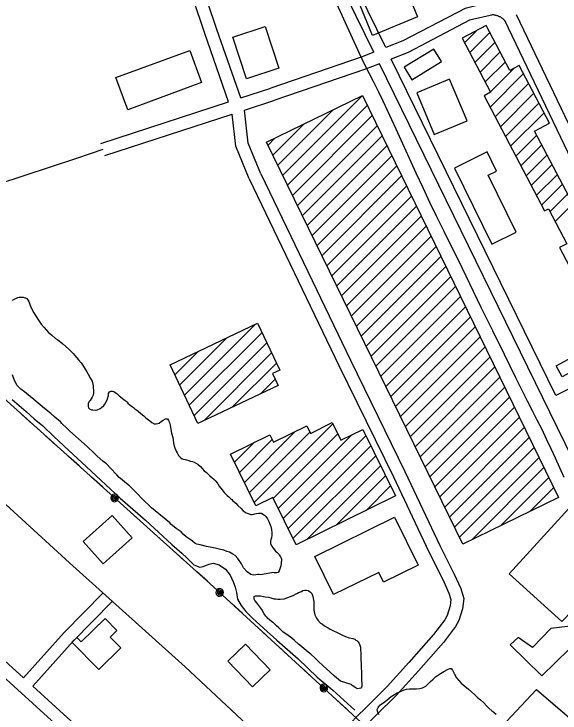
# Model space of a CAD drawing. Extents: x 3625074 to 3663148, y 511451 to 537151.
# Drawn here: x 3640695 to 3641985, y 525903 to 527554 of the extents above; entities that cross this region are included whole.
import ezdxf

# ---------------------------------------------------------------- set-up
doc = ezdxf.new("R2010")
doc.units = 0
for name, color, linetype in [('V-BLDG-OTLN', 7, 'Continuous'), ('V-RAIL-TRAK', 7, 'Continuous'), ('V-ROAD-CNTR', 7, 'Continuous'), ('V-SITE-OTLN', 7, 'Continuous'), ('V-SITE-VEGE', 7, 'Continuous'), ('V-TOPO-SHOR', 7, 'Continuous'), ('V-UTIL-LINE', 7, 'Continuous')]:
    doc.layers.add(name, color=color, linetype=linetype)

msp = doc.modelspace()

# ---------------------------------------------------------------- linework, layer by layer
at = {"layer": 'V-BLDG-OTLN'}
for p, q in [((3641759.5, 527486.4), (3641789, 527516)), ((3641771.7, 527463.3), (3641819.4, 527511)), ((3641783.9, 527440.1), (3641831.6, 527487.8)), ((3641796.1, 527417), (3641843.8, 527464.7)), ((3641808.2, 527393.8), (3641856, 527441.5)), ((3641820.4, 527370.6), (3641875.7, 527425.9)), ((3641819.6, 527334.4), (3641898.6, 527413.4)), ((3641831.8, 527311.3), (3641910.8, 527390.3)), ((3641844, 527288.1), (3641923, 527367.1)), ((3641329.7, 527173.4), (3641518, 527361.7)), ((3641341.3, 527149.6), (3641529.6, 527337.9)), ((3641856.2, 527264.9), (3641935.2, 527343.9)), ((3641318.1, 527197.1), (3641448.9, 527327.9)), ((3641868.4, 527241.8), (3641947.4, 527320.8)), ((3641352.9, 527125.9), (3641541.2, 527314.2)), ((3641306.5, 527220.9), (3641379.8, 527294.2)), ((3641364.5, 527102.1), (3641552.8, 527290.4)), ((3641956, 527294.1), (3641959.6, 527297.6)), ((3641376.1, 527078.4), (3641564.4, 527266.7)), ((3641880.6, 527218.6), (3641930.1, 527268.2)), ((3641294.9, 527244.6), (3641310.6, 527260.4)), ((3641387.7, 527054.6), (3641576, 527242.9)), ((3641892.8, 527195.5), (3641942.3, 527245)), ((3641399.3, 527030.9), (3641587.6, 527219.1)), ((3641905, 527172.3), (3641954.5, 527221.9)), ((3641410.9, 527007.1), (3641599.2, 527195.4)), ((3641917.1, 527149.1), (3641966.7, 527198.7)), ((3641422.5, 526983.3), (3641610.8, 527171.6)), ((3641929.3, 527126), (3641978.9, 527175.5)), ((3641941.5, 527102.8), (3641991.1, 527152.4)), ((3641434.1, 526959.6), (3641622.4, 527147.9)), ((3641445.7, 526935.8), (3641634, 527124.1)), ((3641961.6, 527087.5), (3642003.3, 527129.2)), ((3641973.8, 527064.4), (3642015.5, 527106.1)), ((3641457.3, 526912.1), (3641645.6, 527100.4)), ((3641468.9, 526888.3), (3641657.2, 527076.6)), ((3641480.5, 526864.6), (3641668.8, 527052.9)), ((3641492.1, 526840.8), (3641680.4, 527029.1)), ((3641503.7, 526817.1), (3641692, 527005.4)), ((3641515.3, 526793.3), (3641703.6, 526981.6)), ((3641526.9, 526769.6), (3641715.2, 526957.9)), ((3641538.5, 526745.8), (3641726.8, 526934.1)), ((3641550.1, 526722), (3641738.4, 526910.3)), ((3641561.7, 526698.3), (3641750, 526886.6)), ((3641573.3, 526674.5), (3641761.6, 526862.8)), ((3641584.9, 526650.8), (3641773.2, 526839.1)), ((3641097.6, 526653.8), (3641265, 526821.2)), ((3641596.5, 526627), (3641784.8, 526815.3)), ((3641086.2, 526677.8), (3641197.8, 526789.4)), ((3641108.9, 526629.8), (3641280.8, 526801.7)), ((3641608.1, 526603.3), (3641796.4, 526791.6)), ((3641120.3, 526605.8), (3641292.1, 526777.7)), ((3641074.9, 526701.8), (3641130.6, 526757.6)), ((3641619.7, 526579.5), (3641808, 526767.8)), ((3641143.8, 526594), (3641303.5, 526753.7)), ((3641631.3, 526555.8), (3641819.6, 526744.1)), ((3641210.9, 526625.8), (3641314.9, 526729.7)), ((3641642.9, 526532), (3641831.2, 526720.3)), ((3641278.1, 526657.6), (3641311.8, 526691.3)), ((3641654.5, 526508.3), (3641842.8, 526696.6)), ((3641666.1, 526484.5), (3641854.4, 526672.8)), ((3641677.7, 526460.8), (3641866, 526649)), ((3641689.3, 526437), (3641877.6, 526625.3)), ((3641700.9, 526413.2), (3641889.2, 526601.5)), ((3641262.4, 526400.2), (3641448.1, 526585.9)), ((3641712.5, 526389.5), (3641900.8, 526577.8)), ((3641239.2, 526447.7), (3641359.4, 526568)), ((3641250.8, 526424), (3641393.5, 526566.7)), ((3641307.4, 526409.8), (3641459.7, 526562.2)), ((3641319, 526386.1), (3641492.9, 526560)), ((3641330.7, 526362.4), (3641526.2, 526557.9)), ((3641215.9, 526495.1), (3641263.2, 526542.4)), ((3641227.5, 526471.4), (3641304.7, 526548.6)), ((3641724.1, 526365.7), (3641912.4, 526554)), ((3641342.3, 526338.7), (3641537.8, 526534.2)), ((3641735.7, 526342), (3641924, 526530.3)), ((3641353.9, 526315), (3641549.5, 526510.5)), ((3641747.3, 526318.2), (3641935.6, 526506.5)), ((3641387.7, 526313.4), (3641561.1, 526486.8)), ((3641776.4, 526312), (3641947.2, 526482.8)), ((3641457.1, 526347.5), (3641572.7, 526463.1)), ((3641845.5, 526345.8), (3641958.8, 526459)), ((3641526.6, 526381.5), (3641584.4, 526439.3)), ((3641914.6, 526379.5), (3641970.4, 526435.3))]:
    msp.add_line(p, q, dxfattribs=at)
for points in [[(3641588.2, 527694.2), (3641648.5, 527547.6), (3641541.9, 527503.7), (3641481.6, 527650.3)], [(3641288.3, 527524.5), (3641320.6, 527426.2), (3641243.9, 527401), (3641211.6, 527499.4)], [(3642189.9, 526785.5), (3642108.3, 526940.4), (3642126.8, 526950.1), (3642074.5, 527049.4), (3642051.6, 527037.4), (3641925.1, 527277.8), (3641960.2, 527296.3), (3641888.5, 527432.6), (3641866.7, 527421.2), (3641810.8, 527527.4), (3641753.7, 527497.4), (3641821.1, 527369.4), (3641805.5, 527361.2), (3641948.7, 527089.3), (3641958.1, 527094.3), (3642001.5, 527011.7), (3641984, 527002.5), (3642030.3, 526914.5), (3642022.2, 526910.2), (3642110, 526743.4)], [(3641137.9, 527392.3), (3640963.3, 527328.2), (3640935.4, 527404.2), (3641110.1, 527468.3)], [(3641687.1, 527471.6), (3641617, 527428.4), (3641635.1, 527399.1), (3641705.2, 527442.2)], [(3641646.5, 527368.1), (3641687.8, 527269.6), (3641765.4, 527302.1), (3641724.1, 527400.6)], [(3641518, 527361.7), (3641981.6, 526412.2), (3641755.4, 526301.7), (3641291.7, 527251.2)], [(3641735.7, 527190.3), (3641824.1, 527010.2), (3641881.7, 527038.5), (3641815.5, 527173.5), (3641835.3, 527183.2), (3641813.2, 527228.3)], [(3641063.5, 526725.8), (3641270.3, 526823.8), (3641322.8, 526713), (3641305.4, 526704.8), (3641318.7, 526676.8), (3641129.2, 526587.1)], [(3641975.8, 526723), (3642032.3, 526753.8), (3642046.6, 526727.6), (3641990.1, 526696.8)], [(3641596, 526415.6), (3641361.1, 526300.3), (3641306.5, 526411.6), (3641266.5, 526392), (3641206.4, 526514.5), (3641299.1, 526560), (3641307.6, 526542.5), (3641386.4, 526581.2), (3641395.1, 526563.5), (3641446.7, 526588.8), (3641467, 526547.3), (3641518.9, 526572.8)], [(3641989.1, 526118.8), (3641864.9, 526231.3), (3642005, 526385.2), (3642066, 526197.7)], [(3640973.9, 526316.7), (3640905.7, 526255.1), (3640858.1, 526307.8), (3640926.4, 526369.4)], [(3641405.2, 526272.8), (3641594.2, 526365.4), (3641649.7, 526252.1), (3641567.8, 526212), (3641556.6, 526234.9), (3641449.4, 526182.4)], [(3640947.3, 526056.6), (3640895.3, 526005.3), (3640831.4, 526070), (3640843.1, 526081.5), (3640853.7, 526070.8), (3640909.8, 526126.2), (3640937.9, 526097.8), (3640922.1, 526082.2)], [(3642150.1, 525936.5), (3642090.4, 526120.5), (3642031.9, 526097.5), (3642029.1, 526110), (3641963.5, 526102.2), (3641920.3, 526057.9), (3641886.1, 526081.4), (3641867, 526063.9), (3641942.1, 525990.8), (3642006.6, 526053.5), (3642026, 526021.4), (3642048.5, 526030.2), (3642067.6, 525990), (3642115.3, 525923.6)], [(3641241.4, 526065.6), (3641300.3, 526004.7), (3641258.5, 525964.3), (3641199.6, 526025.2)]]:
    msp.add_lwpolyline(points, close=True, dxfattribs=at)
at = {"layer": 'V-RAIL-TRAK'}
msp.add_line((3641510.4, 527461.8), (3641522.9, 527435.3), dxfattribs=at)
for points in [[(3640892.6, 529104.3), (3640967.5, 528872.8), (3641125, 528387), (3641237.7, 528054.6), (3641256.3, 528008), (3641329.8, 527855.5), (3641341.1, 527831), (3641356.7, 527797.2), (3641369.3, 527764.6), (3641432, 527633.6), (3641510.4, 527461.8)], [(3641522.9, 527435.3), (3641534.1, 527413.9), (3641545.1, 527392.3)], [(3641545.1, 527392.3), (3641555.9, 527370.7), (3641566.4, 527348.9), (3641576.8, 527327.1), (3641586.9, 527305.1), (3641596.7, 527283), (3641612.4, 527248.3), (3641628.2, 527213.6), (3641644.3, 527179), (3641660.5, 527144.5), (3641676.9, 527110.1), (3641693.5, 527075.8), (3641710.3, 527041.6), (3641727.3, 527007.5), (3641744.5, 526973.5), (3641771.3, 526917.7), (3641798.3, 526862), (3641825.4, 526806.4), (3641852.7, 526750.8), (3641880.1, 526695.4), (3641907.7, 526640), (3641919.3, 526617.8), (3641930.6, 526595.6), (3641941.7, 526573.2), (3641952.6, 526550.7), (3641963.2, 526528.1), (3641973.7, 526505.5), (3641984, 526482.7), (3641994.1, 526459.9)]]:
    msp.add_lwpolyline(points, dxfattribs=at)
at = {"layer": 'V-ROAD-CNTR'}
for p, q in [((3641230.4, 527356), (3641301.4, 527379.1)), ((3641239.1, 527327.3), (3641310.7, 527350.6)), ((3640899.9, 527248.5), (3641201.9, 527346.7)), ((3640909.2, 527220), (3641210, 527317.8))]:
    msp.add_line(p, q, dxfattribs=at)
for points in [[(3641281.6, 525841.1), (3641098.9, 526012), (3640826, 526257.4), (3640580.6, 526480.9), (3640429.4, 526617.6), (3640415.2, 526626), (3640366.9, 526684.8), (3640332.1, 526773.7), (3640230.2, 527097), (3640103.9, 527473.5), (3639951.7, 527944.2), (3639780.8, 528466.5), (3639584.8, 529066.7), (3639366.2, 529720.6), (3639078.6, 530566.1), (3638887.8, 531122.3), (3638708.6, 531674.6)], [(3641201.9, 527346.7), (3641145.4, 527507.9), (3641032.1, 527846.1), (3640971.8, 528058), (3640830.8, 528458.5), (3640749.5, 528704.9), (3640693.6, 528850.2), (3640682.7, 528906.9), (3640696.9, 528959.7), (3640726.4, 528998.2), (3640765.2, 529012.2)], [(3641230.4, 527356), (3641173.8, 527517.7), (3641060.8, 527855), (3641000.4, 528067.1), (3640859.2, 528468.2), (3640777.8, 528715), (3640722.5, 528858.5), (3640713.4, 528905.8), (3640724.3, 528946.2), (3640744.8, 528973), (3640775.4, 528984)], [(3641573, 527474.9), (3641380, 527869.3)], [(3641545, 527463.8), (3641353, 527856.2)], [(3641802.1, 527577.5), (3641760.8, 527567.7), (3641613.6, 527491), (3641573, 527474.9)], [(3641827.2, 527552.7), (3641771.4, 527539.4), (3641626.1, 527463.6), (3641586.2, 527447.9)], [(3641856.9, 527536), (3641855.7, 527537.4), (3641854.7, 527538.6), (3641853.6, 527539.8), (3641852.5, 527540.8), (3641851.3, 527541.9), (3641850.1, 527542.9), (3641848.8, 527543.9), (3641847.6, 527544.8), (3641846.3, 527545.7), (3641844.9, 527546.5), (3641843.5, 527547.3), (3641842.1, 527548), (3641840.7, 527548.6), (3641839.3, 527549.3), (3641837.8, 527549.8), (3641836.3, 527550.3), (3641834.8, 527550.8), (3641833.2, 527551.1), (3641831.7, 527551.5), (3641830.2, 527551.7), (3641828.6, 527552), (3641827, 527552.1), (3641825.5, 527552.2), (3641823.8, 527552.2), (3641823.7, 527552.2)], [(3642256.9, 526769.6), (3642216.8, 526852.9), (3641882, 527552)], [(3642221.1, 526774.7), (3642189.7, 526839.9), (3641855, 527539)], [(3641545, 527463.8), (3641515.4, 527452.1), (3641301.4, 527379.1)], [(3641975.1, 526653.3), (3641586.2, 527447.9)], [(3641558.3, 527436.8), (3641525.3, 527423.7), (3641310.7, 527350.6)], [(3642348.1, 525823), (3641558.3, 527436.8)], [(3641250.4, 527165.2), (3641218.9, 527241.7), (3641210, 527317.8)], [(3641278.1, 527176.6), (3641248.2, 527249.3), (3641239.1, 527327.3)], [(3640904.5, 527234.3), (3640842.3, 527213.3), (3640779.9, 527192.5), (3640717.6, 527171.8), (3640655.1, 527151.4)], [(3641278.1, 527176.6), (3641489.5, 526736.7), (3641618.6, 526473.4), (3641701.6, 526296.9), (3641735.2, 526230.9), (3641750.6, 526196.9), (3641757.8, 526173.1), (3641754.7, 526149), (3641745.8, 526121.6), (3641737.7, 526106.8), (3641709.6, 526069.1), (3641650.3, 526002.2), (3641597.9, 525944.5), (3641550.2, 525897.3), (3641524.1, 525871.2), (3641473.1, 525815.5), (3641424.9, 525759.2), (3641393.2, 525726.7), (3641327.1, 525654.5), (3641244, 525564.4), (3641216.3, 525531)], [(3641250.4, 527165.2), (3641462.5, 526723.6), (3641591.5, 526460.4), (3641674.7, 526283.7), (3641708.1, 526217.9), (3641722.4, 526186.3), (3641727.2, 526170.6), (3641725.3, 526155.6), (3641718.2, 526133.5), (3641712.5, 526123.1), (3641686.3, 526088.1), (3641627.9, 526022.2), (3641576.3, 525965.2), (3641529, 525918.5), (3641502.5, 525891.9), (3641450.7, 525835.4), (3641402.7, 525779.5), (3641371.4, 525747.3), (3641305, 525674.8), (3641221.4, 525584.2), (3641194.2, 525551.3)], [(3642221.1, 526774.7), (3641975.1, 526653.3)], [(3641347.8, 525369.1), (3641082, 525613.8), (3640791, 525878.1), (3640438.1, 526198.3), (3640192.9, 526421.6), (3640125.6, 526484.5)], [(3640716.8, 525985.9), (3640458.3, 526220.5), (3640217.7, 526439.6)], [(3640716.8, 525985.9), (3640812.9, 526093.1), (3640905.3, 526187)], [(3640739.1, 525965.8), (3640834.7, 526072.5), (3640926.7, 526166)], [(3641194.2, 525551.3), (3641102.3, 525635.9), (3640811.2, 525900.3), (3640739.1, 525965.8)]]:
    msp.add_lwpolyline(points, dxfattribs=at)
at = {"layer": 'V-SITE-OTLN'}
msp.add_lwpolyline([(3641929.5, 525958.3), (3642123.7, 525791.7), (3641973.1, 525618), (3641786.4, 525805.4)], close=True, dxfattribs=at)
at = {"layer": 'V-SITE-VEGE'}
for points in [[(3640690.7, 526878.5), (3640696.2, 526881.3), (3640698.9, 526882.2), (3640703.5, 526884.2), (3640706.6, 526885.3), (3640710.8, 526885.5), (3640713, 526885.4), (3640716.6, 526885)], [(3640716.6, 526885), (3640719.9, 526884), (3640722, 526883.6), (3640724.6, 526881.8), (3640729.6, 526875), (3640731.8, 526868.2), (3640733.8, 526863.9), (3640736.9, 526856.6), (3640741.8, 526848), (3640747.3, 526839.4), (3640751.1, 526833.2), (3640758.6, 526821.8), (3640765.7, 526813.4), (3640776.5, 526801.9), (3640783.6, 526795.4), (3640792.5, 526787.9), (3640797.8, 526784.4), (3640805.5, 526779), (3640810, 526775), (3640823.5, 526763.1), (3640829.7, 526756.6), (3640834.1, 526752.2), (3640838.5, 526747.5), (3640847, 526737), (3640853.2, 526730.5), (3640856.7, 526725.8), (3640863, 526715.4), (3640866.8, 526708.9), (3640869.9, 526703.1), (3640875.7, 526693.5), (3640879.2, 526687.1), (3640880.5, 526679.8), (3640881.3, 526676.1), (3640882, 526669.5), (3640882.2, 526666.1), (3640882.7, 526662.2), (3640882.6, 526658.2), (3640881.9, 526654), (3640879.3, 526648.7), (3640874.2, 526640.9), (3640872, 526638.6), (3640870.1, 526632.9), (3640869.6, 526627.8), (3640870.4, 526623.5), (3640872.8, 526621.6), (3640877.5, 526619.4), (3640880.9, 526619), (3640886.9, 526618.5), (3640891.1, 526619), (3640898.2, 526622.4), (3640900.4, 526623.9), (3640906.6, 526629.4), (3640909.7, 526633), (3640915.8, 526645.2), (3640917.8, 526653.3), (3640918.2, 526657.5), (3640919.9, 526661.4), (3640923.2, 526663.1), (3640927.2, 526663), (3640930.8, 526662.3), (3640936.4, 526658.5), (3640938.2, 526657), (3640942.9, 526652), (3640946.5, 526649.5), (3640950.9, 526645.7), (3640953.9, 526643.5), (3640957.4, 526641.3), (3640959.8, 526639.4), (3640961.9, 526637.5), (3640963.9, 526635.1), (3640969.5, 526630.1), (3640972.2, 526627.9), (3640976.9, 526624.4), (3640979.8, 526621.3)], [(3641277, 526229.6), (3641273.7, 526230.3), (3641270.4, 526230.4), (3641266.4, 526229.3), (3641260.9, 526228.5), (3641254, 526230.2), (3641245.7, 526236.5), (3641237.2, 526245.5), (3641234.6, 526250.7), (3641232, 526255.3), (3641223.9, 526267.7), (3641216.9, 526275.1), (3641212.1, 526278.3), (3641204.1, 526282.8), (3641197.8, 526284.5), (3641190.3, 526287.4), (3641182.5, 526289.4), (3641170.2, 526292.2), (3641161.8, 526294.2), (3641149.7, 526296.1), (3641134.4, 526300.2), (3641130.8, 526300.9), (3641126.6, 526301.9), (3641123, 526303.5), (3641116.8, 526308.8), (3641110.8, 526312.6), (3641101.3, 526319), (3641095.5, 526324.6), (3641089.9, 526330.5), (3641077.7, 526339), (3641065.3, 526348.7), (3641063, 526352.1), (3641049.7, 526363.1), (3641036.9, 526373.1), (3641019.5, 526387.8), (3640996.2, 526410.3), (3640987.4, 526419.6), (3640974.8, 526432.1), (3640967.4, 526439.5), (3640956.5, 526448.3), (3640950.3, 526453.6), (3640943.5, 526459.3), (3640937.3, 526465.5), (3640922.9, 526481.6), (3640912.9, 526491.3), (3640904.9, 526497.6), (3640891.1, 526509.5), (3640882.5, 526518.5), (3640869, 526530.7), (3640860.4, 526539.1), (3640826.5, 526568.8), (3640819.1, 526575.9), (3640807.6, 526586.9), (3640804.1, 526590.9), (3640791.4, 526601.8), (3640782, 526610.3), (3640766.3, 526622.5), (3640741.8, 526643.2), (3640719.3, 526661.7), (3640710.7, 526668.3), (3640702.2, 526676.7), (3640695.6, 526688.1), (3640690.8, 526701.5)], [(3640979.8, 526621.3), (3640985.2, 526618.1), (3640987.9, 526616.2), (3640994.4, 526610.6), (3641001.5, 526605), (3641005, 526600.9), (3641009.1, 526597.8), (3641015.3, 526592.8), (3641020.1, 526589.3), (3641026, 526586.1), (3641029.4, 526585.7), (3641034.5, 526586.8), (3641037.6, 526587.9), (3641043.1, 526592), (3641047.1, 526594.3), (3641052.7, 526597.8), (3641057.5, 526597.6), (3641059.8, 526593.9), (3641061.8, 526589.3), (3641063.8, 526582.9), (3641065.6, 526572.3), (3641067.2, 526564.1), (3641069.6, 526553.4), (3641070.6, 526548.2), (3641071.9, 526540.3), (3641073.5, 526533), (3641078.1, 526521.7), (3641080.3, 526517.1), (3641083.5, 526511.3), (3641088.5, 526506), (3641092.4, 526503.7), (3641102.3, 526501), (3641107.4, 526499.1), (3641111, 526498.1), (3641116.7, 526496.7), (3641120, 526495.7), (3641125.6, 526492.5), (3641128.9, 526490.9), (3641135.1, 526485), (3641139.8, 526479.7), (3641144.2, 526475.1), (3641149.8, 526470.7), (3641157.5, 526463.2), (3641162.2, 526459.1), (3641167.5, 526454.1), (3641171.3, 526450.7), (3641176, 526444.5), (3641179.5, 526439), (3641186.5, 526429.7), (3641191.5, 526424.1), (3641198.5, 526416.9), (3641202.4, 526413.8), (3641207.1, 526409.1), (3641209.1, 526407), (3641212.1, 526404.2), (3641218.6, 526398.5), (3641223.6, 526393.2), (3641231.2, 526386.1), (3641236.5, 526380.8), (3641243.6, 526376), (3641247.8, 526373.8), (3641254.1, 526372.1), (3641257.7, 526372), (3641261.1, 526372.8), (3641263.8, 526373.3), (3641268.1, 526374.4), (3641272.3, 526374.6), (3641278.4, 526375), (3641280.5, 526374.1), (3641286.7, 526370), (3641289.7, 526366.9), (3641293.7, 526361.3), (3641296.6, 526355.5), (3641301.4, 526343.5), (3641303.3, 526336.5), (3641304.3, 526328.3), (3641304.2, 526323.2), (3641303.1, 526316.6), (3641301.7, 526312.4), (3641300.7, 526308.5), (3641300.6, 526305.4), (3641301.1, 526302.4), (3641304, 526297.2), (3641307.2, 526291.9), (3641313, 526284.8), (3641315.4, 526282.6), (3641317.5, 526281.4), (3641320.1, 526278.3), (3641321.6, 526276.7), (3641324.2, 526272.1), (3641325.9, 526268.7), (3641326.4, 526266.3), (3641326.2, 526256.3), (3641325.4, 526250.3), (3641322.4, 526241), (3641321.4, 526238.9), (3641318.9, 526234.7), (3641315.8, 526233.6), (3641309.5, 526233.8), (3641307.7, 526234.7), (3641277, 526229.6)], [(3641497.6, 525965.6), (3641493.7, 525968.1), (3641491.7, 525970), (3641465.9, 525977.7), (3641456.4, 525985.5), (3641451.7, 525989.9), (3641441.4, 525999.8), (3641424.9, 526013.9), (3641413.7, 526025.4), (3641406.6, 526032.3), (3641396.3, 526041.6), (3641390.1, 526046.4), (3641380, 526054.5), (3641373.8, 526059.8), (3641367.3, 526065.2), (3641357.9, 526073.9), (3641351.1, 526079.8), (3641339.5, 526088), (3641330.6, 526094), (3641320.3, 526103.7), (3641314.7, 526108.4), (3641307.6, 526115.6), (3641303.8, 526118.4), (3641298.2, 526123.1), (3641294.6, 526126.2), (3641292.6, 526128.4), (3641289.9, 526131.5), (3641286.2, 526137), (3641280.1, 526147.2), (3641268.8, 526163.2), (3641264.1, 526168.8), (3641262.3, 526171.6), (3641261.8, 526175.5), (3641262.2, 526177.7), (3641265.6, 526179.7), (3641269.2, 526179.9), (3641274.4, 526179.4), (3641277.1, 526179.3), (3641284, 526178.2), (3641288.2, 526177.2), (3641296, 526176.1), (3641301.2, 526175), (3641308.7, 526172.7), (3641313.5, 526172.3), (3641318, 526172.1), (3641323.7, 526171.4), (3641332.9, 526172.6), (3641348.1, 526177.9), (3641354.3, 526180.5), (3641362.9, 526185.4), (3641367.1, 526187.1), (3641373.9, 526190.2), (3641377.3, 526192.2), (3641382.1, 526193.3), (3641385.5, 526193.2), (3641390, 526192.2), (3641395.6, 526188.4), (3641398.6, 526185.3), (3641400.8, 526178.3), (3641401.9, 526173.7), (3641403.2, 526166.4), (3641403, 526160.6), (3641403.2, 526145.8), (3641404.5, 526138.8), (3641405.6, 526134.6), (3641409.3, 526126.6), (3641412.8, 526122.2), (3641419.3, 526115.4), (3641423.7, 526112.3), (3641428.7, 526108.5), (3641436.8, 526104), (3641442.1, 526100.8), (3641446.9, 526098.3), (3641460, 526091.9), (3641469.6, 526087.1), (3641477.7, 526083.8), (3641486.9, 526080.5), (3641495.7, 526078.5), (3641499.9, 526077.1), (3641502.2, 526075.2), (3641504.9, 526074), (3641507.8, 526070.8), (3641509.3, 526068.4), (3641511.9, 526063.2), (3641513.2, 526058.3), (3641513.9, 526051), (3641514.4, 526044.9), (3641514.1, 526036.5), (3641514.4, 526026.2), (3641514.9, 526021.9), (3641515, 526013.5), (3641515.4, 526007.7), (3641515.6, 526001.3), (3641515.5, 525998.6), (3641516, 525985.6), (3641516.1, 525977.7), (3641516.6, 525972.6), (3641516.4, 525965.9), (3641515.7, 525963.8), (3641514.1, 525961.2), (3641510.5, 525960.4)], [(3641557.7, 525898.5), (3641553.7, 525906.5), (3641552.9, 525910.7), (3641554.9, 525915.8), (3641559.3, 525921.2), (3641569.5, 525928.7), (3641575.6, 525933.1), (3641586.2, 525941.9), (3641589.6, 525944.5), (3641600, 525950.5), (3641606.8, 525952.8), (3641616.9, 525957.3), (3641622.3, 525958.7), (3641629.6, 525960), (3641633.9, 525959.9), (3641640.5, 525960), (3641645.7, 525959.8), (3641653.9, 525960.8), (3641659.7, 525962.5), (3641667.6, 525966.5), (3641672.3, 525970.6), (3641679.1, 525977.3), (3641684.4, 525982.3), (3641690.9, 525988.2), (3641702.7, 525996.3), (3641710.4, 526000.7), (3641720.5, 526006.1), (3641724.8, 526008.1), (3641727.5, 526008.3), (3641730.7, 526003.7), (3641735.6, 525994.2), (3641740.5, 525986.2), (3641751.3, 525973.5), (3641768.5, 525959.1), (3641782.6, 525946.6), (3641790.3, 525939.4), (3641797.1, 525934.1), (3641804.2, 525927.5), (3641813, 525918.2), (3641816.8, 525914.4), (3641823.9, 525908.2), (3641828.3, 525904.7), (3641833.9, 525899.7)], [(3641510.5, 525960.4), (3641505.9, 525960.2), (3641502.9, 525961.5), (3641497.6, 525965.6)]]:
    msp.add_lwpolyline(points, dxfattribs=at)
at = {"layer": 'V-TOPO-SHOR'}
msp.add_lwpolyline([(3640690.1, 526643.3), (3640723, 526615.3), (3640742.3, 526597.8), (3640763.1, 526581.3), (3640788.5, 526556.2), (3640823.1, 526523.7), (3640866.3, 526484.5), (3640945.5, 526410.5), (3641005.2, 526358.5), (3641067.7, 526300.6), (3641091.3, 526280.3), (3641103.8, 526268.5), (3641113.3, 526259.2), (3641119.9, 526253.1), (3641133.5, 526247.1), (3641141.8, 526248.9), (3641147.4, 526251.1), (3641155.9, 526254.7), (3641165.5, 526256.7), (3641179.8, 526252.9), (3641194.3, 526242.6), (3641205.7, 526228.4), (3641213.7, 526211.3), (3641217, 526199.9), (3641220.1, 526187.4), (3641223.1, 526171.5), (3641231.1, 526156.4), (3641242.3, 526142.8), (3641258.2, 526126.7), (3641285.1, 526102.4), (3641315.9, 526074.9), (3641366.3, 526030.5), (3641411, 525987.3), (3641448.1, 525956.4), (3641500.5, 525909.3)], dxfattribs=at)
at = {"layer": 'V-UTIL-LINE'}
for points in [[(3646463.5, 521294.4), (3643690.2, 523896.2), (3642430.9, 525039.6), (3641157.8, 526208.7), (3640560, 526745.2), (3640328.9, 527487.9), (3640092.7, 528208), (3639626.2, 529640.2), (3639138.7, 531125.2), (3638954.8, 531677)], [(3640738.2, 526585.3), (3640712.9, 526608)], [(3640793.2, 526535.9), (3640767.9, 526558.6)], [(3640848.3, 526486.5), (3640823, 526509.2)], [(3640903.4, 526437), (3640878.1, 526459.7)], [(3640932.4, 526411), (3640932.8, 526413.8), (3640930.7, 526412.8), (3640930.4, 526410), (3640932.8, 526408.3), (3640935.2, 526410.7), (3640935.1, 526415.4), (3640931, 526416.7), (3640926.9, 526414.1), (3640926.9, 526409.5), (3640929.5, 526405.9), (3640934.3, 526405.7), (3640938.3, 526409.5), (3640938.4, 526417.7), (3640935.4, 526419.5), (3640931.9, 526420), (3640928.5, 526419.1), (3640925.7, 526417), (3640923.9, 526414), (3640923.4, 526410.5), (3640924.3, 526407.1), (3640926.4, 526404.3), (3640929.4, 526402.5), (3640932.9, 526402), (3640936.3, 526402.9), (3640939.1, 526405), (3640940.9, 526408), (3640941.4, 526411.5), (3640940.5, 526414.9), (3640938.4, 526417.7)], [(3640986.7, 526362.2), (3640961.4, 526384.9)], [(3641041.8, 526312.8), (3641016.5, 526335.5)], [(3641096.9, 526263.4), (3641071.6, 526286.1)], [(3641152, 526214), (3641126.7, 526236.7)], [(3641180.8, 526187.6), (3641181.1, 526190.5), (3641179.1, 526189.4), (3641178.8, 526186.7), (3641181.1, 526185), (3641183.5, 526187.4), (3641183.5, 526192.1), (3641179.4, 526193.4), (3641175.3, 526190.8), (3641175.2, 526186.2), (3641177.8, 526182.5), (3641182.6, 526182.3), (3641186.6, 526186.1), (3641186.8, 526194.3), (3641183.8, 526196.1), (3641180.4, 526196.6), (3641177, 526195.8), (3641174.1, 526193.7), (3641172.3, 526190.7), (3641171.8, 526187.3), (3641172.6, 526183.9), (3641174.7, 526181), (3641177.7, 526179.2), (3641181.1, 526178.7), (3641184.5, 526179.5), (3641187.4, 526181.6), (3641189.2, 526184.6), (3641189.7, 526188), (3641188.9, 526191.4), (3641186.8, 526194.3)], [(3641234.5, 526138.3), (3641209.5, 526161.3)], [(3641289, 526088.2), (3641264, 526111.2)], [(3641343.5, 526038.2), (3641318.5, 526061.2)], [(3641398, 525988.1), (3641373, 526011.1)], [(3641426.8, 525961.7), (3641427.2, 525964.6), (3641425.1, 525963.5), (3641424.8, 525960.8), (3641427.1, 525959.1), (3641429.5, 525961.5), (3641429.5, 525966.1), (3641425.4, 525967.5), (3641421.3, 525964.9), (3641421.2, 525960.3), (3641423.8, 525956.6), (3641428.6, 525956.4), (3641432.6, 525960.2), (3641432.8, 525968.4), (3641429.8, 525970.2), (3641426.4, 525970.7), (3641423, 525969.9), (3641420.1, 525967.8), (3641418.3, 525964.8), (3641417.8, 525961.4), (3641418.6, 525957.9), (3641420.7, 525955.1), (3641423.7, 525953.3), (3641427.1, 525952.7), (3641430.6, 525953.6), (3641433.4, 525955.6), (3641435.2, 525958.6), (3641435.7, 525962.1), (3641434.9, 525965.5), (3641432.8, 525968.4)], [(3641480.5, 525912.4), (3641455.5, 525935.4)]]:
    msp.add_lwpolyline(points, dxfattribs=at)

doc.saveas('drawing.dxf')
